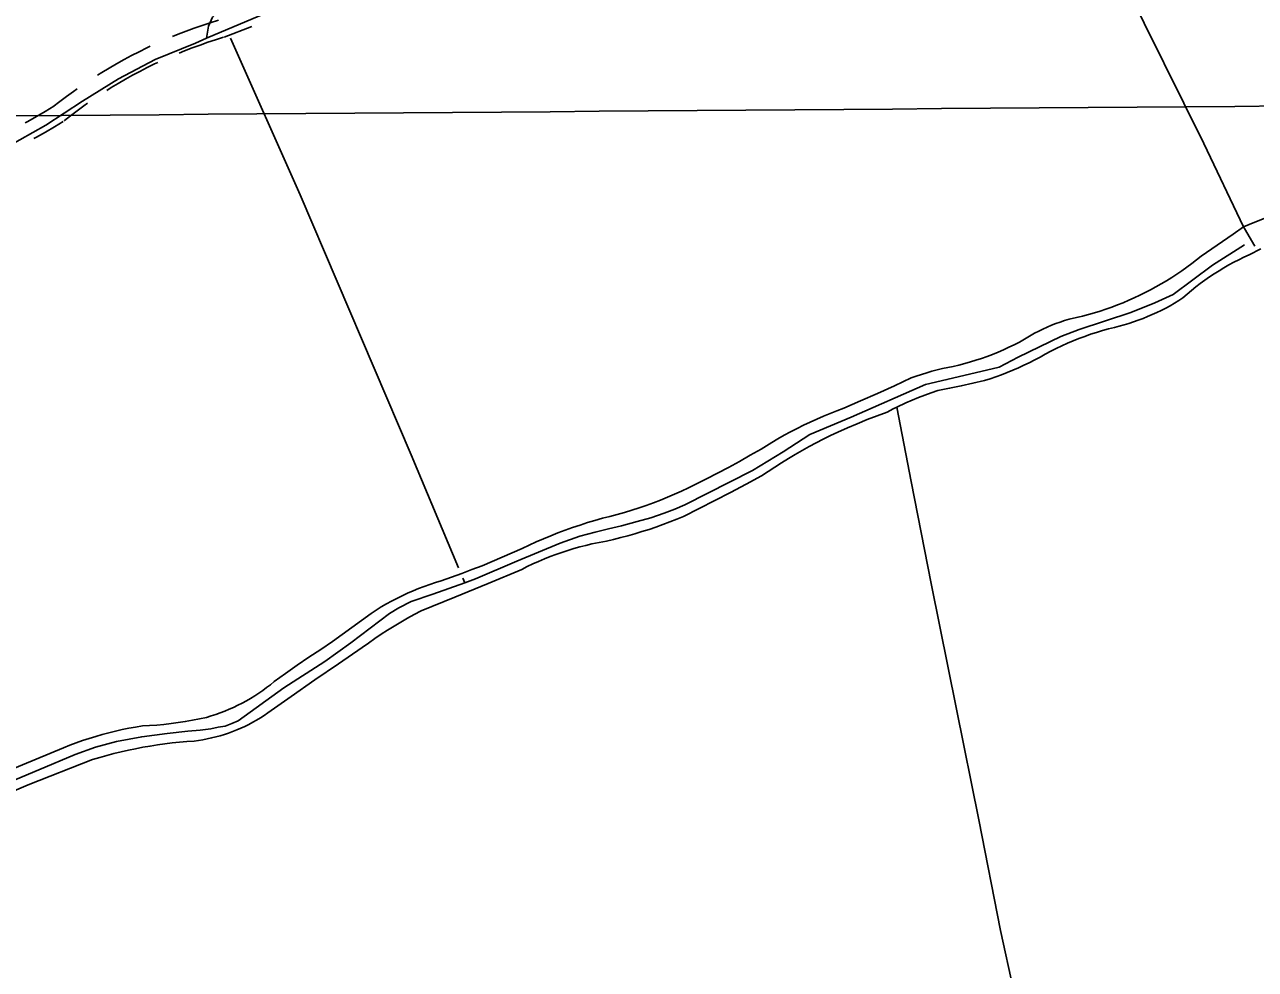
# Model space of a CAD drawing. Extents: x 3540316 to 3578335, y 553172 to 578787.
# Drawn here: x 3558126 to 3560199, y 569359 to 570951 of the extents above; entities that cross this region are included whole.
import ezdxf

# ---------------------------------------------------------------- set-up
doc = ezdxf.new("R2010")
doc.units = 0
for name, color, linetype in [('V-DTCH-CNTR', 7, 'Continuous'), ('V-GRID-MAJR', 7, 'Continuous'), ('V-ROAD-CNTR', 7, 'Continuous'), ('V-TOPO-SHOR', 7, 'Continuous')]:
    doc.layers.add(name, color=color, linetype=linetype)

msp = doc.modelspace()

# ---------------------------------------------------------------- linework, layer by layer
at = {"layer": 'V-DTCH-CNTR'}
for points in [[(3559748.14, 571477.192), (3559846.9420000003, 571286.242), (3559978.059, 571021.807), (3560111.9960000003, 570750.154), (3560179.201, 570609.901), (3560180.6550000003, 570606.867), (3560197.844, 570577.622)], [(3559227.94, 571300.894), (3559083.413, 571235.634), (3558945.3510000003, 571172.83), (3558779.608, 571102.549), (3558656.12, 571054.726), (3558594.909, 571034.961), (3558543.716, 571017.698), (3558485.542, 570992.061), (3558454.454, 570974.488), (3558442.194, 570963.084), (3558435.307, 570948.21), (3558432.329, 570927.64)], [(3557575.757, 570603.587), (3557675.296, 570630.387), (3557796.173, 570653.343), (3557936.975, 570688.99), (3558008.823, 570708.903), (3558057.039, 570727.8960000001), (3558095.828, 570744.397), (3558161.5300000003, 570781.3690000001), (3558223.046, 570821.832), (3558284.011, 570859.329), (3558345.631, 570892.107), (3558413.473, 570919.648), (3558432.329, 570927.64), (3558521.6180000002, 570965.485), (3558603.378, 570995.586), (3558746.9280000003, 571046.051), (3558876.327, 571093.956), (3558962.583, 571132.395), (3559065.235, 571182.175), (3559228.5870000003, 571254.197)], [(3559927.688, 570464.996), (3559937.494, 570468.042), (3559947.239, 570471.28), (3559956.918, 570474.708), (3559966.5270000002, 570478.327), (3559976.062, 570482.132), (3559985.522, 570486.128), (3559994.9020000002, 570490.306), (3560004.196, 570494.67), (3560013.401, 570499.214), (3560022.517, 570503.941), (3560031.538, 570508.844), (3560040.4620000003, 570513.927), (3560049.282, 570519.182), (3560057.997, 570524.612), (3560066.6040000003, 570530.211), (3560075.099, 570535.978), (3560083.48, 570541.911), (3560091.739, 570548.008), (3560099.88, 570554.267), (3560107.894, 570560.685), (3560125.859, 570572.791), (3560143.732, 570585.028), (3560161.515, 570597.4), (3560179.201, 570609.901), (3560197.863, 570617.656), (3560216.6240000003, 570625.158)], [(3559969.593, 570442.587), (3559977.723, 570444.783), (3559985.8000000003, 570447.169), (3559993.818, 570449.747), (3560001.773, 570452.5160000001), (3560009.6580000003, 570455.473), (3560017.471, 570458.6190000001), (3560025.2060000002, 570461.947), (3560032.861, 570465.459), (3560040.431, 570469.154), (3560047.9080000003, 570473.027), (3560055.293, 570477.078), (3560062.58, 570481.303), (3560069.762, 570485.7000000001), (3560076.838, 570490.267), (3560083.969, 570496.593), (3560091.2460000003, 570502.751), (3560098.662, 570508.74), (3560106.215, 570514.558), (3560113.901, 570520.196), (3560121.714, 570525.658), (3560129.6520000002, 570530.938), (3560137.7090000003, 570536.031), (3560145.88, 570540.938), (3560154.165, 570545.655), (3560162.555, 570550.179), (3560171.0500000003, 570554.506), (3560179.642, 570558.637), (3560188.325, 570562.567), (3560208.312, 570572.86)], [(3559255.5100000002, 570175.589), (3559274.25, 570185.049), (3559292.8740000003, 570194.726), (3559311.3880000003, 570204.618), (3559329.785, 570214.725), (3559348.0640000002, 570225.044), (3559366.221, 570235.573), (3559384.256, 570246.3150000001), (3559394.758, 570252.59), (3559405.373, 570258.669), (3559416.1, 570264.55), (3559426.936, 570270.232), (3559437.8740000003, 570275.71), (3559448.913, 570280.986), (3559460.046, 570286.054), (3559471.273, 570290.914), (3559482.588, 570295.567), (3559493.988, 570300.007), (3559505.467, 570304.237), (3559534.014, 570316.658), (3559562.463, 570329.3), (3559590.813, 570342.166), (3559619.061, 570355.25), (3559627.718, 570358.398), (3559636.444, 570361.3470000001), (3559645.237, 570364.1), (3559654.088, 570366.649), (3559662.995, 570369), (3559671.953, 570371.147), (3559680.9560000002, 570373.09), (3559690.002, 570374.829), (3559699.666, 570377.063), (3559709.275, 570379.519), (3559718.827, 570382.192), (3559728.316, 570385.083), (3559737.736, 570388.188), (3559747.0840000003, 570391.51), (3559756.3510000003, 570395.0430000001), (3559765.536, 570398.785), (3559774.633, 570402.737), (3559783.64, 570406.895), (3559792.5470000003, 570411.257), (3559801.3540000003, 570415.822), (3559810.0530000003, 570420.585), (3559818.643, 570425.5480000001), (3559827.115, 570430.703), (3559834.058, 570434.317), (3559841.097, 570437.74), (3559848.228, 570440.965), (3559855.4450000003, 570443.9940000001), (3559862.744, 570446.824), (3559870.115, 570449.4500000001), (3559877.558, 570451.875), (3559885.063, 570454.091), (3559892.629, 570456.1), (3559900.2430000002, 570457.9), (3559907.907, 570459.4890000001), (3559917.825, 570462.1460000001), (3559927.688, 570464.996)], [(3559235.561, 570122.106), (3559262.048, 570135.35), (3559288.4420000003, 570148.779), (3559314.745, 570162.388), (3559340.951, 570176.177), (3559367.063, 570190.149), (3559378.2, 570197.728), (3559389.45, 570205.14), (3559400.808, 570212.382), (3559412.272, 570219.451), (3559423.844, 570226.351), (3559435.515, 570233.077), (3559447.287, 570239.626), (3559459.153, 570246), (3559471.116, 570252.1950000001), (3559483.168, 570258.21), (3559495.309, 570264.045), (3559511.8030000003, 570271.276), (3559528.398, 570278.276), (3559545.089, 570285.039), (3559561.877, 570291.568), (3559578.752, 570297.855), (3559589.048, 570303.1680000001), (3559595.038, 570306.096), (3559609.97, 570313.1190000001), (3559620.585, 570317.751), (3559631.3000000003, 570322.155), (3559642.107, 570326.326), (3559653.003, 570330.263), (3559663.98, 570333.961), (3559683.727, 570337.844), (3559703.426, 570341.9670000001), (3559723.075, 570346.327), (3559742.666, 570350.927), (3559752.353, 570354.017), (3559761.975, 570357.302), (3559771.526, 570360.784), (3559781.007, 570364.456), (3559790.409, 570368.321), (3559799.734, 570372.3740000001), (3559808.972, 570376.617), (3559818.125, 570381.047), (3559827.185, 570385.661), (3559836.147, 570390.455), (3559845.0130000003, 570395.434), (3559854.233, 570400.316), (3559863.5530000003, 570405), (3559872.972, 570409.487), (3559882.483, 570413.772), (3559892.0840000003, 570417.853), (3559901.769, 570421.728), (3559911.536, 570425.398), (3559921.377, 570428.859), (3559931.289, 570432.112), (3559941.269, 570435.151), (3559951.31, 570437.975), (3559961.411, 570440.588), (3559969.593, 570442.587)], [(3559595.038, 570306.096), (3559618.998, 570180.787), (3559652.6750000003, 570008.894), (3559695.519, 569797.213), (3559733.024, 569610.857), (3559769.6240000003, 569424.492), (3559813.666, 569224.6190000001)], [(3559255.5100000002, 570175.589), (3559243.988, 570169.951), (3559232.366, 570164.524), (3559220.647, 570159.306), (3559208.836, 570154.3), (3559196.938, 570149.506), (3559184.955, 570144.931), (3559172.892, 570140.571), (3559160.7490000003, 570136.428), (3559148.537, 570132.506), (3559136.255, 570128.803), (3559123.9080000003, 570125.323), (3559111.501, 570122.067), (3559099.037, 570119.034), (3559086.393, 570115.395), (3559073.81, 570111.553), (3559061.288, 570107.512), (3559048.8340000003, 570103.27), (3559036.448, 570098.83), (3559024.1350000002, 570094.194), (3559011.899, 570089.36), (3558999.74, 570084.333), (3558987.663, 570079.11), (3558975.6720000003, 570073.6950000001), (3558963.769, 570068.0920000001), (3558947.051, 570060.48), (3558930.231, 570053.094), (3558913.312, 570045.935), (3558896.301, 570039.004), (3558879.196, 570032.301), (3558862.006, 570025.831), (3558844.727, 570019.593), (3558827.3680000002, 570013.586), (3558817.7830000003, 570010.582), (3558808.2660000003, 570007.377), (3558798.819, 570003.9670000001), (3558789.447, 570000.356), (3558780.153, 569996.547), (3558770.943, 569992.541), (3558761.821, 569988.341), (3558752.792, 569983.946), (3558743.856, 569979.36), (3558735.021, 569974.584), (3558726.291, 569969.622), (3558709.657, 569958.27), (3558693.142, 569946.7440000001), (3558676.748, 569935.0480000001), (3558660.478, 569923.18), (3558644.3340000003, 569911.1410000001), (3558624.415, 569897.983), (3558604.613, 569884.644), (3558584.934, 569871.128), (3558565.379, 569857.435), (3558545.95, 569843.566), (3558539.671, 569838.437), (3558533.256, 569833.477), (3558526.715, 569828.691), (3558520.0470000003, 569824.077), (3558513.2600000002, 569819.643), (3558506.356, 569815.3910000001), (3558499.344, 569811.324), (3558492.225, 569807.4450000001), (3558485.006, 569803.755), (3558477.69, 569800.259), (3558470.287, 569796.957), (3558462.795, 569793.854), (3558455.2260000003, 569790.9500000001), (3558447.58, 569788.2490000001), (3558439.8680000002, 569785.753), (3558432.089, 569783.461), (3558420.2460000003, 569780.88), (3558408.3510000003, 569778.54), (3558396.411, 569776.4400000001), (3558384.43, 569774.583), (3558372.417, 569772.971), (3558360.37, 569771.601), (3558348.3000000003, 569770.475), (3558336.208, 569769.596), (3558324.102, 569768.959), (3558312.72, 569767.112), (3558301.3740000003, 569765.041), (3558290.073, 569762.745), (3558278.8170000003, 569760.23), (3558267.612, 569757.492), (3558256.465, 569754.535), (3558245.379, 569751.358), (3558234.357, 569747.963), (3558223.404, 569744.352), (3558212.525, 569740.527), (3558201.722, 569736.488), (3558191.003, 569732.236), (3558145.019, 569713.018)], [(3559081.312, 570075.631), (3559093.509, 570077.961), (3559105.664, 570080.503), (3559117.772, 570083.253), (3559129.835, 570086.215), (3559141.84, 570089.385), (3559153.79, 570092.76), (3559165.681, 570096.3420000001), (3559177.508, 570100.131), (3559189.268, 570104.122), (3559200.9560000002, 570108.317), (3559212.5700000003, 570112.714), (3559224.1040000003, 570117.309), (3559235.561, 570122.106)], [(3557979.113, 569604.562), (3558131.4450000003, 569669.93), (3558240.231, 569712.227), (3558252.1520000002, 569715.799), (3558264.137, 569719.17), (3558276.173, 569722.338), (3558288.262, 569725.304), (3558300.401, 569728.062), (3558312.582, 569730.616), (3558324.807, 569732.963), (3558337.068, 569735.101), (3558349.365, 569737.035), (3558361.693, 569738.759), (3558374.0470000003, 569740.275), (3558386.4250000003, 569741.579), (3558398.826, 569742.677), (3558411.241, 569743.564), (3558418.63, 569744.532), (3558425.988, 569745.704), (3558440.597, 569748.651), (3558447.8340000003, 569750.425), (3558455.021, 569752.395), (3558462.15, 569754.564), (3558469.218, 569756.925), (3558483.146, 569762.227), (3558489.995, 569765.162), (3558496.759, 569768.285), (3558503.438, 569771.593), (3558510.022, 569775.08), (3558516.508, 569778.75), (3558522.892, 569782.595), (3558529.167, 569786.615), (3558535.329, 569790.803), (3558574.792, 569818.711), (3558614.415, 569846.394), (3558654.1950000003, 569873.8470000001), (3558694.133, 569901.071), (3558704.697, 569908.688), (3558715.3910000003, 569916.116), (3558726.217, 569923.36), (3558737.166, 569930.411), (3558748.235, 569937.274), (3558759.423, 569943.938), (3558770.7260000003, 569950.41), (3558782.142, 569956.681), (3558793.664, 569962.751), (3558850.244, 569985.7710000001), (3558906.715, 570009.056), (3558963.076, 570032.61), (3558972.464, 570037.345), (3558981.951, 570041.878), (3558991.531, 570046.205), (3559001.204, 570050.326), (3559010.963, 570054.237), (3559020.8030000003, 570057.938), (3559030.722, 570061.426), (3559040.714, 570064.7000000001), (3559050.772, 570067.76), (3559060.895, 570070.603), (3559071.076, 570073.226), (3559081.312, 570075.631)], [(3558145.019, 569713.018), (3558098.9250000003, 569694.066)]]:
    msp.add_lwpolyline(points, dxfattribs=at)
at = {"layer": 'V-GRID-MAJR'}
msp.add_spline([(3544431.278, 570695.107), (3549703.1410000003, 570733.831), (3554974.9990000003, 570773.3200000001), (3560246.85, 570813.577), (3565518.696, 570854.601), (3570790.536, 570896.3910000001), (3576062.369, 570938.948), (3576062.37, 570938.948)], degree=3, dxfattribs=at)
at = {"layer": 'V-ROAD-CNTR'}
for points in [[(3558374.694212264, 570930.515112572), (3558384.1661933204, 570934.3901048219), (3558397.61116643, 570939.6160943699), (3558411.1841392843, 570944.5330845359), (3558424.6841122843, 570949.254075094), (3558438.3400849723, 570953.7670660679), (3558452.044057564, 570957.949057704)], [(3558461.784038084, 570929.5931144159), (3558508.48094469, 570947.4650786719)], [(3558386.0541895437, 570902.7491681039), (3558395.280171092, 570906.5241605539), (3558408.155145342, 570911.5281505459), (3558421.244119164, 570916.2691410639), (3558434.344092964, 570920.850131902), (3558447.4260668, 570925.175123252), (3558460.8000400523, 570929.2551150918)], [(3558248.203465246, 570865.202243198), (3558255.893449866, 570869.999233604), (3558268.1604253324, 570877.4372187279), (3558280.540400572, 570884.667204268), (3558293.1863752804, 570891.72619015), (3558305.8743499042, 570898.4401767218), (3558318.5863244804, 570904.985163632), (3558331.5582985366, 570911.3561508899), (3558337.3722869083, 570914.0961454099)], [(3558264.08143349, 570839.748294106), (3558271.61141843, 570844.4452847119), (3558283.5023946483, 570851.657270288), (3558295.4163708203, 570858.613256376), (3558307.5143466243, 570865.3662428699), (3558319.75632214, 570871.844229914), (3558332.0662975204, 570878.1832172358), (3558344.56627252, 570884.322204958), (3558350.160261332, 570886.9581996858)], [(3558172.729616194, 570811.362350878), (3558173.253615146, 570811.843349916), (3558184.8885918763, 570820.9983316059), (3558196.4025688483, 570829.6893142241), (3558207.955545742, 570838.1202973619), (3558214.1995332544, 570842.5382885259)], [(3558126.8457079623, 570785.1154033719), (3558131.0076996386, 570787.3803988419), (3558145.838669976, 570795.6663822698), (3558160.439640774, 570804.1563652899), (3558175.029611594, 570813.0953474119)], [(3558193.00157565, 570789.2483951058), (3558192.6935762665, 570788.9653956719), (3558203.2025552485, 570797.2363791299), (3558214.282533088, 570805.5993624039), (3558225.46151073, 570813.7563460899), (3558231.527498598, 570818.0483375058)], [(3558141.183679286, 570758.7634560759), (3558145.4936706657, 570761.108451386), (3558160.6966402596, 570769.6024343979), (3558175.817610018, 570778.3964168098), (3558190.7015802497, 570787.515398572)]]:
    msp.add_lwpolyline(points, dxfattribs=at)
at = {"layer": 'V-TOPO-SHOR'}
msp.add_line((3558863.863, 570018.027), (3558867.009, 570010.3470000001), dxfattribs=at)
for points in [[(3558472.529, 570927.928), (3558589.5810000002, 570663.753), (3558777.075, 570225.9230000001), (3558856.822, 570035.164)], [(3559237.615, 570141.789), (3559352.022, 570199.6190000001), (3559403.755, 570230.724), (3559448.254, 570259.916), (3559518.156, 570289.006), (3559643.485, 570344.263), (3559679.205, 570352.4670000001), (3559767.359, 570373.645), (3559799.33, 570390.416), (3559870.965, 570425.427), (3559902.105, 570436.7440000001), (3559989.245, 570465.6190000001), (3560029.392, 570481.595), (3560060.489, 570496.087), (3560126.482, 570545.534), (3560180.889, 570579.852)], [(3558039.594, 569648.702), (3558149.504, 569695.155), (3558210.633, 569720.831), (3558245.343, 569733.135), (3558280.685, 569742.493), (3558323.136, 569750.767), (3558365.628, 569756.085), (3558400.452, 569760.1140000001), (3558421.1240000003, 569761.582), (3558439.413, 569764.199), (3558451.793, 569766.737), (3558463.592, 569768.672), (3558474.764, 569772.9670000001), (3558485.3370000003, 569777.841), (3558562.608, 569833.301), (3558631.165, 569877.409), (3558675.072, 569908.758), (3558740.6, 569958.143), (3558755.839, 569967.814), (3558776.971, 569978.748), (3558813.454, 569991.077), (3558867.009, 570010.3470000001), (3558885.222, 570016.898), (3558954.5670000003, 570046.828), (3559028.051, 570076.814), (3559060.995, 570088.502), (3559086.913, 570095.363), (3559109.299, 570100.995), (3559131.105, 570106.027), (3559157.606, 570113.488), (3559180.574, 570119.718), (3559202.93, 570127.713), (3559221.163, 570134.468), (3559237.615, 570141.789)]]:
    msp.add_lwpolyline(points, dxfattribs=at)

doc.saveas('drawing.dxf')
